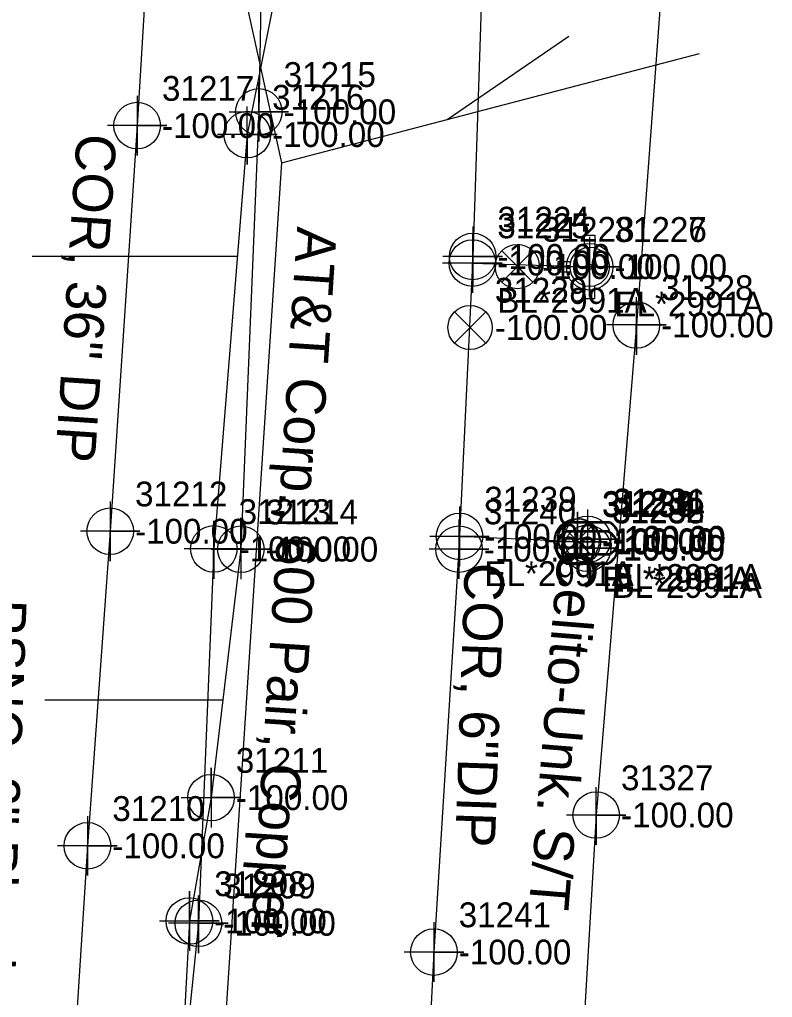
# Model space of a CAD drawing. Extents: x 2083698 to 2094313, y 743246 to 752873.
# Drawn here: x 2093632.9 to 2093708.8, y 744659.5 to 744757.9 of the extents above; entities that cross this region are included whole.
import ezdxf

# ---------------------------------------------------------------- set-up
doc = ezdxf.new("R2010")
doc.units = 0
for name, color, linetype in [('COGO Default Chain', 7, 'Continuous'), ('COGO Default Curve', 7, 'Continuous'), ('COGO Default Point Number', 7, 'Continuous'), ('Default Symbol Cogo Comment', 7, 'Continuous'), ('Exist Guardrail', 7, 'Continuous'), ('Exist Property Line', 7, 'Continuous'), ('Exist Right of Way Easement Line Leader', 7, 'Continuous'), ('Exist Right of Way Easement Line Text', 7, 'Continuous'), ('Exist Right of Way Line', 7, 'Continuous'), ('Exist Right of Way Line Leader', 7, 'Continuous'), ('Exist Right of Way Line Text', 7, 'Continuous'), ('Exist Right of Way Width CELL', 7, 'Continuous'), ('Exist Roads EOP', 7, 'Continuous'), ('Exist Roads EOP Leader', 7, 'Continuous'), ('Exist Roads EOP Text', 7, 'Continuous'), ('Exist Utilities Gas UG Line SUE LOS B', 7, 'Continuous'), ('Exist Utilities Gas UG Line SUE LOS B Leader', 7, 'Continuous'), ('Exist Utilities Gas UG Line SUE LOS B Text', 7, 'Continuous'), ('Exist Utilities Other Pole CELL', 7, 'Continuous'), ('Exist Utilities Telephone UG Cable SUE LOS C', 7, 'Continuous'), ('Exist Utilities Telephone UG Cable SUE LOS C Leader', 7, 'Continuous'), ('Exist Utilities Telephone UG Cable SUE LOS C Text', 7, 'Continuous'), ('Exist Utilities Telephone UG Conduit SUE LOS B', 7, 'Continuous'), ('Exist Utilities Telephone UG Conduit SUE LOS B Leader', 7, 'Continuous'), ('Exist Utilities Telephone UG Conduit SUE LOS B Text', 7, 'Continuous'), ('Exist Utilities Water UG Line SUE LOS B', 7, 'Continuous'), ('Exist Utilities Water UG Line SUE LOS B Text', 7, 'Continuous'), ('Old_Level_20', 7, 'Continuous'), ('Raster_Level_1', 7, 'Continuous'), ('Scratch_Level_2', 7, 'Continuous')]:
    doc.layers.add(name, color=color, linetype=linetype)

msp = doc.modelspace()

# ---------------------------------------------------------------- linework, layer by layer
at = {"layer": 'COGO Default Curve'}
for points in [[(2093654.023, 744748.644), (2093660.023, 744748.644), (2093657.023, 744748.644), (2093657.023, 744751.644), (2093657.023, 744745.644)], [(2093652.213, 744704.594), (2093658.213, 744704.594), (2093655.213, 744704.594), (2093655.213, 744707.594), (2093655.213, 744701.594)], [(2093649.21, 744679.58), (2093655.21, 744679.58), (2093652.21, 744679.58), (2093652.21, 744682.58), (2093652.21, 744676.58)], [(2093647.035, 744667.159), (2093653.035, 744667.159), (2093650.035, 744667.159), (2093650.035, 744670.159), (2093650.035, 744664.159)]]:
    msp.add_lwpolyline(points, dxfattribs=at)
for centre in [(2093657.023, 744748.644), (2093655.213, 744704.594), (2093652.21, 744679.58), (2093650.035, 744667.159)]:
    msp.add_circle(centre, 2.344, dxfattribs=at)
at = {"layer": 'COGO Default Point Number'}
for points in [[(2093644.769, 744750.254), (2093644.769, 744744.254), (2093644.769, 744747.254), (2093647.769, 744747.254), (2093641.769, 744747.254)], [(2093678.565, 744737.078), (2093678.565, 744731.078), (2093678.565, 744734.078), (2093681.565, 744734.078), (2093675.565, 744734.078)], [(2093678.537, 744736.411), (2093678.537, 744730.411), (2093678.537, 744733.411), (2093681.537, 744733.411), (2093675.537, 744733.411)], [(2093690.34, 744736.039), (2093690.34, 744730.039), (2093690.34, 744733.039), (2093693.34, 744733.039), (2093687.34, 744733.039)], [(2093642.058, 744709.408), (2093642.058, 744703.408), (2093642.058, 744706.408), (2093645.058, 744706.408), (2093639.058, 744706.408)], [(2093677.238, 744708.887), (2093677.238, 744702.887), (2093677.238, 744705.887), (2093680.238, 744705.887), (2093674.238, 744705.887)], [(2093690.136, 744708.596), (2093690.136, 744702.596), (2093690.136, 744705.596), (2093693.136, 744705.596), (2093687.136, 744705.596)], [(2093677.184, 744707.604), (2093677.184, 744701.604), (2093677.184, 744704.604), (2093680.184, 744704.604), (2093674.184, 744704.604)], [(2093689.099, 744708.33), (2093689.099, 744702.33), (2093689.099, 744705.33), (2093692.099, 744705.33), (2093686.099, 744705.33)], [(2093689.11, 744708.352), (2093689.11, 744702.352), (2093689.11, 744705.352), (2093692.11, 744705.352), (2093686.11, 744705.352)], [(2093689.122, 744708.334), (2093689.122, 744702.334), (2093689.122, 744705.334), (2093692.122, 744705.334), (2093686.122, 744705.334)], [(2093690.132, 744707.696), (2093690.132, 744701.696), (2093690.132, 744704.696), (2093693.132, 744704.696), (2093687.132, 744704.696)], [(2093639.765, 744677.73), (2093639.765, 744671.73), (2093639.765, 744674.73), (2093642.765, 744674.73), (2093636.765, 744674.73)], [(2093674.659, 744667.029), (2093674.659, 744661.029), (2093674.659, 744664.029), (2093677.659, 744664.029), (2093671.659, 744664.029)]]:
    msp.add_lwpolyline(points, dxfattribs=at)
for centre in [(2093644.769, 744747.254), (2093678.565, 744734.078), (2093678.537, 744733.411), (2093690.34, 744733.039), (2093642.058, 744706.408), (2093677.238, 744705.887), (2093689.099, 744705.33), (2093689.11, 744705.352), (2093689.122, 744705.334), (2093690.136, 744705.596), (2093677.184, 744704.604), (2093690.132, 744704.696), (2093639.765, 744674.73), (2093674.659, 744664.029)]:
    msp.add_circle(centre, 2.344, dxfattribs=at)
at = {"layer": 'Exist Guardrail'}
for p, q in [((2093690.221, 744705.699), (2093690.221, 744705.699)), ((2093690.102, 744704.769), (2093690.102, 744704.769))]:
    msp.add_line(p, q, dxfattribs=at)
for points in [[(2093688.064, 744706.468), (2093692.139, 744706.468)], [(2093688.184, 744707.4), (2093692.259, 744707.4)], [(2093688.184, 744707.262), (2093692.259, 744707.262)], [(2093688.064, 744706.331), (2093692.139, 744706.331)], [(2093692.259, 744704.137), (2093688.159, 744704.137)], [(2093692.259, 744704), (2093688.159, 744704)], [(2093692.139, 744703.206), (2093688.039, 744703.206)], [(2093692.139, 744703.069), (2093688.039, 744703.069)]]:
    msp.add_lwpolyline(points, dxfattribs=at)
for centre, radius, start, end in [((2093688.795, 744704.763), 1.855, 113.17804, 245.97939), ((2093688.914, 744705.694), 1.855, 113.17804, 245.97939), ((2093688.925, 744705.693), 1.735, 115.30093, 243.78236), ((2093691.395, 744704.769), 1.856, 293.64832, 66.30838), ((2093691.514, 744705.7), 1.856, 293.64832, 66.30838), ((2093691.526, 744705.699), 1.726, 295.12717, 64.87283), ((2093688.806, 744704.762), 1.735, 115.30093, 243.78236), ((2093691.407, 744704.769), 1.726, 295.12717, 64.87283)]:
    msp.add_arc(centre, radius, start, end, dxfattribs=at)
at = {"layer": 'Exist Right of Way Line Text'}
for points in [[(2093655.828, 744749.164), (2093655.861, 744743.35), (2093655.844, 744746.35), (2093658.861, 744746.35), (2093652.861, 744746.35)], [(2093695.012, 744729.991), (2093695.045, 744724.177), (2093695.028, 744727.177), (2093698.045, 744727.177), (2093692.045, 744727.177)], [(2093652.458, 744707.443), (2093652.491, 744701.629), (2093652.474, 744704.629), (2093655.491, 744704.629), (2093649.491, 744704.629)], [(2093690.969, 744680.643), (2093691.002, 744674.828), (2093690.985, 744677.828), (2093694.002, 744677.828), (2093688.002, 744677.828)], [(2093650.91, 744669.739), (2093650.943, 744663.925), (2093650.926, 744666.925), (2093653.943, 744666.925), (2093647.943, 744666.925)]]:
    msp.add_lwpolyline(points, dxfattribs=at)
for centre in [(2093655.861, 744746.35), (2093695.045, 744727.177), (2093652.491, 744704.629), (2093691.002, 744677.828), (2093650.943, 744666.925)]:
    msp.add_circle(centre, 2.344, dxfattribs=at)
at = {"layer": 'Exist Roads EOP'}
for points in [[(2093684.635, 744734.635), (2093681.485, 744731.485), (2093683.06, 744733.06), (2093684.635, 744731.485), (2093681.485, 744734.635)], [(2093679.871, 744728.503), (2093676.721, 744725.353), (2093678.296, 744726.927), (2093679.871, 744725.353), (2093676.721, 744728.503)], [(2093690.664, 744707.02), (2093687.514, 744703.87), (2093689.089, 744705.445), (2093690.664, 744703.87), (2093687.514, 744707.02)]]:
    msp.add_lwpolyline(points, dxfattribs=at)
for centre in [(2093683.06, 744733.06), (2093678.296, 744726.927), (2093689.089, 744705.445)]:
    msp.add_circle(centre, 2.227, dxfattribs=at)
at = {"layer": 'Exist Utilities Gas UG Line SUE LOS B'}
msp.add_lwpolyline([(2093657.698, 744785.329), (2093657.023, 744748.644), (2093655.213, 744704.594), (2093652.21, 744679.58), (2093650.035, 744667.159), (2093649.353, 744654.098), (2093649.376, 744635.054), (2093649.011, 744627.199)], dxfattribs=at)
at = {"layer": 'Exist Utilities Gas UG Line SUE LOS B Leader'}
msp.add_line((2093653.39, 744689.41), (2093635.465, 744689.41), dxfattribs=at)
at = {"layer": 'Exist Utilities Telephone UG Cable SUE LOS C'}
msp.add_line((2093659.306, 744743.517), (2093701.408, 744754.522), dxfattribs=at)
msp.add_lwpolyline([(2093633.132, 744766.185), (2093654.849, 744763.819), (2093659.306, 744743.517), (2093641.968, 744478.272)], dxfattribs=at)
at = {"layer": 'Exist Utilities Telephone UG Cable SUE LOS C Leader'}
msp.add_line((2093675.998, 744747.88), (2093688.254, 744756.274), dxfattribs=at)
at = {"layer": 'Exist Utilities Telephone UG Conduit SUE LOS B'}
for points in [[(2093698.028, 744817.581), (2093698.516, 744812.379), (2093699.199, 744800.427), (2093699.578, 744785.083), (2093698.225, 744769.811), (2093695.045, 744727.177), (2093691.002, 744677.828), (2093687.908, 744625.333), (2093684.328, 744579.559), (2093680.866, 744526.052), (2093678.296, 744484.867), (2093676.661, 744458.581)], [(2093665.579, 744791.479), (2093663.62, 744785.031), (2093655.861, 744746.35), (2093652.491, 744704.629), (2093650.943, 744666.925), (2093648.426, 744642.282), (2093647.145, 744611.508), (2093643.051, 744567.757), (2093639.614, 744516.213), (2093638.67, 744494.876), (2093638.66, 744478.859), (2093637.979, 744454.484), (2093637.54, 744421.699), (2093635.929, 744379.625), (2093634.077, 744343.67), (2093631.686, 744302.232), (2093627.12, 744236.454), (2093622.611, 744172.254), (2093619.479, 744130.863), (2093617.451, 744107.689), (2093613.659, 744052.32), (2093610.029, 744021.427)]]:
    msp.add_lwpolyline(points, dxfattribs=at)
at = {"layer": 'Exist Utilities Telephone UG Conduit SUE LOS B Leader'}
msp.add_line((2093654.87, 744734.086), (2093634.208, 744734.086), dxfattribs=at)
at = {"layer": 'Exist Utilities Water UG Line SUE LOS B'}
for p, q in [((2093678.537, 744733.411), (2093690.34, 744733.039)), ((2093689.122, 744705.334), (2093677.238, 744705.887)), ((2093689.11, 744705.352), (2093690.136, 744705.596)), ((2093690.132, 744704.696), (2093689.099, 744705.33))]:
    msp.add_line(p, q, dxfattribs=at)
for points in [[(2093681.727, 744819.135), (2093679.733, 744768.313), (2093678.565, 744734.078), (2093677.184, 744704.604), (2093674.659, 744664.029), (2093671.893, 744609.829), (2093671.128, 744588.404), (2093669.423, 744553.227), (2093666.502, 744510.589), (2093664.96, 744483.868), (2093662.876, 744442.621), (2093660.59, 744411.85), (2093659.315, 744391.285), (2093656.326, 744352.018), (2093654.216, 744320.542), (2093650.868, 744270.989), (2093648.37, 744243.066), (2093645.561, 744207.942), (2093642.858, 744167.308), (2093640.592, 744131.227), (2093638.581, 744095.384), (2093636.401, 744069.17), (2093633.629, 744029.681)], [(2093647.893, 744799.139), (2093644.769, 744747.254), (2093642.058, 744706.408), (2093639.765, 744674.73), (2093636.342, 744621.172), (2093633.578, 744568.46), (2093630.03, 744519.589), (2093626.944, 744472.99), (2093623.81, 744428.842), (2093620.664, 744378.523), (2093618.279, 744342.796), (2093614.59, 744286.985), (2093612.188, 744247.092), (2093605.711, 744158.703), (2093602.98, 744111.349), (2093600.621, 744065.841), (2093598.52, 744012.095)]]:
    msp.add_lwpolyline(points, dxfattribs=at)
at = {"layer": 'Raster_Level_1'}
msp.add_line((2093690.351, 744733.038), (2093690.351, 744733.038), dxfattribs=at)
for points in [[(2093689.838, 744734.95), (2093689.838, 744736.238), (2093690.863, 744736.238), (2093690.863, 744734.925)], [(2093688.438, 744733.55), (2093687.151, 744733.55), (2093687.151, 744732.525), (2093688.438, 744732.525)], [(2093689.838, 744731.125), (2093689.838, 744729.838), (2093690.863, 744729.838), (2093690.863, 744731.15)]]:
    msp.add_lwpolyline(points, dxfattribs=at)
for radius in [1.977, 0.243]:
    msp.add_circle((2093690.351, 744733.038), radius, dxfattribs=at)

# ---------------------------------------------------------------- texts
at = {"layer": 'COGO Default Chain'}
for p in [(2093659.523, 744747.394), (2093657.713, 744703.344), (2093654.71, 744678.33), (2093652.535, 744665.909)]:
    msp.add_text('-100.00', height=2.5, dxfattribs=at).set_placement(p)
at = {"layer": 'Default Symbol Cogo Comment'}
for p in [(2093692.721, 744704.449), (2093692.602, 744703.519)]:
    msp.add_text('-100.00', height=2.5, dxfattribs=at).set_placement(p)
at = {"layer": 'Exist Property Line'}
for p in [(2093647.269, 744746.004), (2093681.065, 744732.828), (2093681.037, 744732.161), (2093692.84, 744731.789), (2093644.558, 744705.158), (2093679.738, 744704.637), (2093691.599, 744704.08), (2093691.61, 744704.102), (2093691.622, 744704.084), (2093692.636, 744704.346), (2093679.684, 744703.354), (2093692.632, 744703.446), (2093642.265, 744673.48), (2093677.159, 744662.779)]:
    msp.add_text('-100.00', height=2.5, dxfattribs=at).set_placement(p)
at = {"layer": 'Exist Right of Way Easement Line Leader'}
msp.add_text('-100.00', height=2.5, dxfattribs=at).set_placement((2093692.851, 744731.788))
at = {"layer": 'Exist Right of Way Easement Line Text'}
msp.add_text('31226', height=2.5, dxfattribs=at).set_placement((2093692.851, 744735.538))
at = {"layer": 'Exist Right of Way Line'}
for s, p in [('31217', (2093647.269, 744749.754)), ('31224', (2093681.065, 744736.578)), ('31225', (2093681.037, 744735.911)), ('31227', (2093692.84, 744735.539)), ('31212', (2093644.558, 744708.908)), ('31239', (2093679.738, 744708.387)), ('31234', (2093691.599, 744707.83)), ('31235', (2093691.61, 744707.852)), ('31237', (2093691.622, 744707.834)), ('31236', (2093692.636, 744708.096)), ('31240', (2093679.684, 744707.104)), ('31233', (2093692.632, 744707.196)), ('31210', (2093642.265, 744677.23)), ('31241', (2093677.159, 744666.529))]:
    msp.add_text(s, height=2.5, dxfattribs=at).set_placement(p)
at = {"layer": 'Exist Right of Way Line Leader'}
for s, p in [('31216', (2093658.361, 744748.85)), ('31328', (2093697.545, 744729.677)), ('31213', (2093654.991, 744707.129)), ('31327', (2093693.502, 744680.328)), ('31209', (2093653.443, 744669.425))]:
    msp.add_text(s, height=2.5, dxfattribs=at).set_placement(p)
at = {"layer": 'Exist Right of Way Width CELL'}
for s, p in [('BL*2991A', (2093681.037, 744728.411)), ('EL*2991A', (2093692.84, 744728.039)), ('EL*2991A', (2093679.738, 744700.887)), ('EL*2991A', (2093691.599, 744700.33)), ('BL*2991A', (2093691.61, 744700.352)), ('BL*2991A', (2093691.622, 744700.334)), ('EL*2991A', (2093692.636, 744700.596)), ('BL*2991A', (2093692.632, 744699.696))]:
    msp.add_text(s, height=2.5, dxfattribs=at).set_placement(p)
at = {"layer": 'Exist Roads EOP Leader'}
for p in [(2093685.56, 744731.81), (2093680.796, 744725.677), (2093691.589, 744704.195)]:
    msp.add_text('-100.00', height=2.5, dxfattribs=at).set_placement(p)
at = {"layer": 'Exist Roads EOP Text'}
for s, p in [('31228', (2093685.56, 744735.56)), ('31229', (2093680.796, 744729.427)), ('31230', (2093691.589, 744707.945))]:
    msp.add_text(s, height=2.5, dxfattribs=at).set_placement(p)
at = {"layer": 'Exist Utilities Gas UG Line SUE LOS B Text'}
msp.add_text('PSNC, 2" Plastic', height=4, rotation=267.96573, dxfattribs=at).set_placement((2093629.65, 744699.628))
at = {"layer": 'Exist Utilities Other Pole CELL'}
for s, p in [('31231', (2093692.721, 744708.199)), ('31232', (2093692.602, 744707.269))]:
    msp.add_text(s, height=2.5, dxfattribs=at).set_placement(p)
at = {"layer": 'Exist Utilities Telephone UG Cable SUE LOS C Text'}
msp.add_text('AT&T Corp., 600 Pair, Copper', height=4, rotation=266.26007, dxfattribs=at).set_placement((2093660.893, 744737.133))
at = {"layer": 'Exist Utilities Telephone UG Conduit SUE LOS B Text'}
msp.add_text('Celito-Unk. S/T', height=4, rotation=265.31704, dxfattribs=at).set_placement((2093687.174, 744704.583))
at = {"layer": 'Exist Utilities Water UG Line SUE LOS B Text'}
for s, rotation, p in [('COR, 36" DIP', 266.20223, (2093638.707, 744746.518)), ('COR, 6"DIP', 268.04715, (2093677.776, 744703.279))]:
    msp.add_text(s, height=4, rotation=rotation, dxfattribs=at).set_placement(p)
at = {"layer": 'Old_Level_20'}
for s, p in [('31215', (2093659.523, 744751.144)), ('31214', (2093657.713, 744707.094)), ('31211', (2093654.71, 744682.08)), ('31208', (2093652.535, 744669.659))]:
    msp.add_text(s, height=2.5, dxfattribs=at).set_placement(p)
at = {"layer": 'Scratch_Level_2'}
for p in [(2093658.361, 744745.1), (2093697.545, 744725.927), (2093654.991, 744703.379), (2093693.502, 744676.578), (2093653.443, 744665.675)]:
    msp.add_text('-100.00', height=2.5, dxfattribs=at).set_placement(p)

doc.saveas('drawing.dxf')
